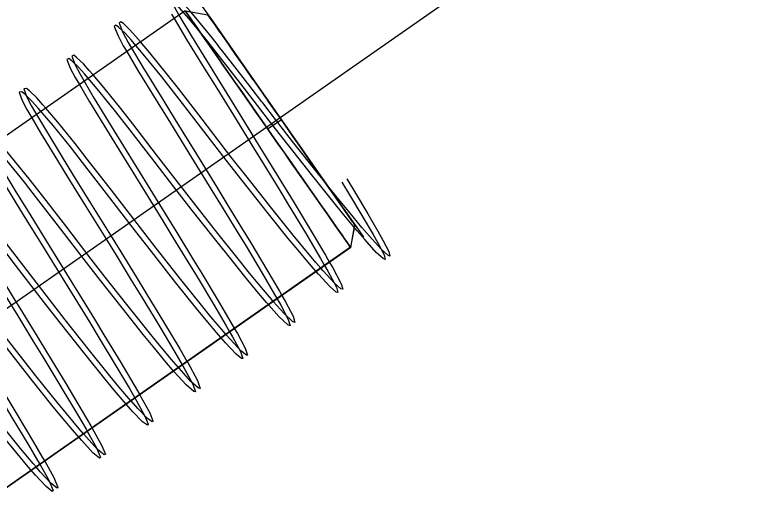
# Model space of a CAD drawing. Extents: x 1312564.2 to 1312581.5, y 1207298.4 to 1207352.6.
# Drawn here: x 1312567.00766 to 1312567.0491, y 1207330.74732 to 1207330.7748 of the extents above; entities that cross this region are included whole.
import ezdxf

# ---------------------------------------------------------------- set-up
doc = ezdxf.new("R2010")
doc.units = 0
for name, color, linetype in [('Level 15', 7, 'Continuous'), ('Level 22', 7, 'Continuous'), ('Level 62', 7, 'Continuous')]:
    doc.layers.add(name, color=color, linetype=linetype)

msp = doc.modelspace()

# ---------------------------------------------------------------- linework, layer by layer
at = {"layer": 'Level 15'}
msp.add_lwpolyline([(1312567.286025, 1207330.953062), (1312567.284513, 1207330.952006), (1312567.28412, 1207330.951731), (1312567.24172, 1207330.92211), (1312567.24172, 1207330.92211), (1312567.240183, 1207330.921036), (1312567.238674, 1207330.919982), (1312567.2372, 1207330.918952), (1312567.235768, 1207330.917952), (1312567.234383, 1207330.916984), (1312567.23305, 1207330.916053), (1312567.23305, 1207330.916053), (1312566.813251, 1207330.622775)], dxfattribs=at)
at = {"layer": 'Level 22'}
for p, q in [((1312567.017235, 1207330.77503), (1312566.988719, 1207330.755109)), ((1312567.01723, 1207330.775027), (1312567.018512, 1207330.774799)), ((1312567.021066, 1207330.771142), (1312567.021067, 1207330.771141)), ((1312567.021068, 1207330.771141), (1312567.021067, 1207330.771142)), ((1312567.021904, 1207330.769944), (1312567.021839, 1207330.770038)), ((1312567.022647, 1207330.76889), (1312567.021908, 1207330.768374)), ((1312567.024933, 1207330.765607), (1312567.024935, 1207330.765604)), ((1312567.026497, 1207330.763369), (1312567.026452, 1207330.763434)), ((1312567.026689, 1207330.763094), (1312567.026762, 1207330.762989)), ((1312567.026538, 1207330.761703), (1312567.02667, 1207330.762463)), ((1312567.026538, 1207330.761703), (1312566.998031, 1207330.741783)), ((1312567.026538, 1207330.761703), (1312567.026535, 1207330.761707))]:
    msp.add_line(p, q, dxfattribs=at)
for points in [[(1312567.017989, 1207330.775557), (1312567.018196, 1207330.775261), (1312567.018799, 1207330.774399), (1312567.019743, 1207330.773047), (1312567.020945, 1207330.771326), (1312567.022299, 1207330.769388), (1312567.023683, 1207330.767407), (1312567.024976, 1207330.765557), (1312567.026061, 1207330.764003), (1312567.026843, 1207330.762883), (1312567.027253, 1207330.762298), (1312567.027253, 1207330.762298)], [(1312567.01802, 1207330.773897), (1312567.017943, 1207330.774008), (1312567.017641, 1207330.774439), (1312567.017592, 1207330.77451), (1312567.01742, 1207330.774755), (1312567.017329, 1207330.774885), (1312567.017283, 1207330.774952), (1312567.01723, 1207330.775027)], [(1312567.01723, 1207330.775027), (1312567.017284, 1207330.77495), (1312567.017329, 1207330.774886), (1312567.017416, 1207330.774761), (1312567.01759, 1207330.774511), (1312567.017628, 1207330.774457), (1312567.01792, 1207330.774039), (1312567.018022, 1207330.773893), (1312567.018289, 1207330.773511), (1312567.018601, 1207330.773064), (1312567.018729, 1207330.772881), (1312567.019235, 1207330.772156), (1312567.019303, 1207330.772059), (1312567.01975, 1207330.771419), (1312567.02011, 1207330.770903), (1312567.020357, 1207330.77055), (1312567.02098, 1207330.769658), (1312567.021002, 1207330.769626), (1312567.021672, 1207330.768667), (1312567.021888, 1207330.768359), (1312567.021888, 1207330.768359)], [(1312567.026535, 1207330.761719), (1312567.026535, 1207330.761719), (1312567.026436, 1207330.76186), (1312567.026356, 1207330.761975), (1312567.02617, 1207330.762241), (1312567.025971, 1207330.762526), (1312567.025738, 1207330.762858), (1312567.025308, 1207330.763474), (1312567.025174, 1207330.763667), (1312567.02449, 1207330.764645), (1312567.024478, 1207330.764662), (1312567.023666, 1207330.765825), (1312567.023497, 1207330.766067), (1312567.022794, 1207330.767073), (1312567.022369, 1207330.767681), (1312567.021894, 1207330.768361), (1312567.0212, 1207330.769355), (1312567.020991, 1207330.769653), (1312567.020115, 1207330.770908), (1312567.020033, 1207330.771025), (1312567.019318, 1207330.772049), (1312567.019093, 1207330.772371), (1312567.01862, 1207330.773047), (1312567.018315, 1207330.773485), (1312567.01805, 1207330.773864), (1312567.017691, 1207330.774378), (1312567.017609, 1207330.774494), (1312567.017351, 1207330.774864)], [(1312567.019722, 1207330.773067), (1312567.019589, 1207330.773258), (1312567.019213, 1207330.773796), (1312567.019209, 1207330.773802), (1312567.018895, 1207330.77425), (1312567.018837, 1207330.774334), (1312567.018704, 1207330.774524), (1312567.018602, 1207330.77467), (1312567.018551, 1207330.774744), (1312567.018512, 1207330.774799)], [(1312567.018512, 1207330.774799), (1312567.018574, 1207330.774709), (1312567.018605, 1207330.774665), (1312567.018733, 1207330.774482), (1312567.018843, 1207330.774325), (1312567.018981, 1207330.774126), (1312567.019222, 1207330.773782), (1312567.01932, 1207330.773641), (1312567.019721, 1207330.773067)], [(1312567.024469, 1207330.764666), (1312567.024335, 1207330.764858), (1312567.023752, 1207330.765692), (1312567.023666, 1207330.765815), (1312567.023126, 1207330.766588), (1312567.022792, 1207330.767066), (1312567.022468, 1207330.76753), (1312567.021885, 1207330.768365), (1312567.021856, 1207330.768406), (1312567.021173, 1207330.769384), (1312567.020979, 1207330.769662), (1312567.020498, 1207330.77035), (1312567.020108, 1207330.770909), (1312567.019847, 1207330.771283), (1312567.019301, 1207330.772064), (1312567.019236, 1207330.772156), (1312567.018762, 1207330.772836), (1312567.0186, 1207330.773067), (1312567.018318, 1207330.77347), (1312567.01802, 1207330.773897), (1312567.01802, 1207330.773897)], [(1312567.019721, 1207330.773067), (1312567.019723, 1207330.773064), (1312567.019746, 1207330.773032)], [(1312567.019747, 1207330.773032), (1312567.019727, 1207330.773061), (1312567.019722, 1207330.773067)], [(1312567.019746, 1207330.773032), (1312567.019749, 1207330.773028), (1312567.020165, 1207330.772432), (1312567.020354, 1207330.77216), (1312567.020698, 1207330.771669), (1312567.021066, 1207330.771142)], [(1312567.021067, 1207330.771142), (1312567.021064, 1207330.771147), (1312567.02059, 1207330.771825), (1312567.020353, 1207330.772164), (1312567.020071, 1207330.772568), (1312567.019747, 1207330.773032)], [(1312567.021067, 1207330.771141), (1312567.021068, 1207330.771139), (1312567.0213, 1207330.770807), (1312567.021838, 1207330.770037)], [(1312567.021839, 1207330.770038), (1312567.021835, 1207330.770044), (1312567.021801, 1207330.770091), (1312567.021167, 1207330.771), (1312567.021068, 1207330.771141)], [(1312567.021838, 1207330.770037), (1312567.021838, 1207330.770036), (1312567.021903, 1207330.769944)], [(1312567.021903, 1207330.769944), (1312567.021904, 1207330.769942), (1312567.022564, 1207330.768998), (1312567.022564, 1207330.768997)], [(1312567.022565, 1207330.768998), (1312567.022409, 1207330.769221), (1312567.021904, 1207330.769944)], [(1312567.022564, 1207330.768997), (1312567.022642, 1207330.768886), (1312567.022642, 1207330.768886)], [(1312567.022643, 1207330.768886), (1312567.02264, 1207330.768891), (1312567.022565, 1207330.768998)], [(1312567.022642, 1207330.768886), (1312567.02312, 1207330.768201), (1312567.023445, 1207330.767736), (1312567.023445, 1207330.767736)], [(1312567.024904, 1207330.76565), (1312567.02481, 1207330.765784), (1312567.02422, 1207330.76663), (1312567.024207, 1207330.766647), (1312567.023678, 1207330.767405), (1312567.023444, 1207330.76774), (1312567.023059, 1207330.768291), (1312567.022643, 1207330.768886)], [(1312567.021888, 1207330.768359), (1312567.022354, 1207330.767691), (1312567.022794, 1207330.767061), (1312567.023034, 1207330.766718), (1312567.023668, 1207330.76581), (1312567.023694, 1207330.765773), (1312567.024321, 1207330.764875), (1312567.024469, 1207330.764664), (1312567.024843, 1207330.764129), (1312567.025173, 1207330.763656), (1312567.025308, 1207330.763463), (1312567.025725, 1207330.762867), (1312567.025755, 1207330.762823), (1312567.026049, 1207330.762402), (1312567.026179, 1207330.762216), (1312567.026296, 1207330.76205), (1312567.026453, 1207330.761824), (1312567.026459, 1207330.761815), (1312567.02653, 1207330.761715)], [(1312567.023445, 1207330.767736), (1312567.023726, 1207330.767334), (1312567.024218, 1207330.76663), (1312567.024355, 1207330.766434), (1312567.024901, 1207330.765652), (1312567.024904, 1207330.765649)], [(1312567.024223, 1207330.766634), (1312567.024224, 1207330.766633), (1312567.024224, 1207330.766633)], [(1312567.024935, 1207330.765605), (1312567.024929, 1207330.765613), (1312567.024904, 1207330.76565)], [(1312567.024904, 1207330.765649), (1312567.024933, 1207330.765607), (1312567.024933, 1207330.765607)], [(1312567.026452, 1207330.763434), (1312567.026452, 1207330.763434), (1312567.026433, 1207330.76346), (1312567.026145, 1207330.763873), (1312567.026068, 1207330.763983), (1312567.025764, 1207330.764419), (1312567.025553, 1207330.764721), (1312567.025313, 1207330.765064), (1312567.024935, 1207330.765605)], [(1312567.024935, 1207330.765604), (1312567.025414, 1207330.764918), (1312567.025553, 1207330.764719), (1312567.025851, 1207330.764292), (1312567.026064, 1207330.763988), (1312567.026199, 1207330.763794), (1312567.026448, 1207330.763438), (1312567.026452, 1207330.763433)], [(1312567.025557, 1207330.764724), (1312567.025557, 1207330.764724), (1312567.025558, 1207330.764723)], [(1312567.026535, 1207330.761707), (1312567.026532, 1207330.761712), (1312567.026453, 1207330.761825), (1312567.026446, 1207330.761835), (1312567.02628, 1207330.762073), (1312567.026181, 1207330.762214), (1312567.026034, 1207330.762426), (1312567.025755, 1207330.762824), (1312567.025709, 1207330.762891), (1312567.025309, 1207330.763463), (1312567.025174, 1207330.763656), (1312567.024863, 1207330.764101), (1312567.024469, 1207330.764666), (1312567.024469, 1207330.764666)], [(1312567.026452, 1207330.763433), (1312567.026494, 1207330.763373), (1312567.026497, 1207330.763368)], [(1312567.026678, 1207330.763109), (1312567.026647, 1207330.763155), (1312567.026497, 1207330.763369)], [(1312567.026497, 1207330.763368), (1312567.026675, 1207330.763114), (1312567.026678, 1207330.763109)], [(1312567.02667, 1207330.762463), (1312567.026762, 1207330.762989), (1312567.02676, 1207330.762992), (1312567.026757, 1207330.762996), (1312567.026689, 1207330.763094)], [(1312567.026689, 1207330.763094), (1312567.026681, 1207330.763105), (1312567.026678, 1207330.763109)], [(1312567.026678, 1207330.763109), (1312567.026685, 1207330.763098), (1312567.026689, 1207330.763094)], [(1312567.026767, 1207330.762993), (1312567.026535, 1207330.761719), (1312566.998015, 1207330.741795)], [(1312567.02653, 1207330.761715), (1312567.026538, 1207330.761703), (1312567.026538, 1207330.761703)]]:
    msp.add_lwpolyline(points, dxfattribs=at)
at = {"layer": 'Level 62'}
for p, q in [((1312567.019117, 1207330.77304), (1312567.019104, 1207330.773056)), ((1312567.02067, 1207330.771044), (1312567.020632, 1207330.771093)), ((1312567.021595, 1207330.769846), (1312567.021549, 1207330.769906)), ((1312567.022444, 1207330.768747), (1312567.022383, 1207330.768825)), ((1312567.024927, 1207330.765587), (1312567.024894, 1207330.765627)), ((1312567.025144, 1207330.765315), (1312567.024927, 1207330.765587))]:
    msp.add_line(p, q, dxfattribs=at)
for points in [[(1312567.017532, 1207330.774977), (1312567.017056, 1207330.77553), (1312567.016745, 1207330.775864), (1312567.0164, 1207330.776187), (1312567.016258, 1207330.776277), (1312567.01619, 1207330.776157), (1312567.016429, 1207330.775593), (1312567.016738, 1207330.775022), (1312567.01688, 1207330.774782)], [(1312567.026042, 1207330.765383), (1312567.026477, 1207330.764667), (1312567.027227, 1207330.763415), (1312567.027798, 1207330.762437), (1312567.028078, 1207330.761942), (1312567.028416, 1207330.761303), (1312567.028469, 1207330.761035), (1312567.028356, 1207330.761082), (1312567.027976, 1207330.761434), (1312567.027325, 1207330.762151), (1312567.026901, 1207330.762646), (1312567.026158, 1207330.763539), (1312567.025603, 1207330.764219), (1312567.024403, 1207330.765717), (1312567.023006, 1207330.767493), (1312567.022105, 1207330.76865), (1312567.020489, 1207330.770742), (1312567.019162, 1207330.772456), (1312567.0185, 1207330.773291), (1312567.01757, 1207330.774434), (1312567.016787, 1207330.775342)], [(1312567.016469, 1207330.774834), (1312567.016611, 1207330.774594)], [(1312567.01688, 1207330.774782), (1312567.017586, 1207330.773595), (1312567.018577, 1207330.771984), (1312567.019185, 1207330.771), (1312567.020216, 1207330.769331), (1312567.021343, 1207330.767507), (1312567.021918, 1207330.766573), (1312567.022763, 1207330.765193), (1312567.0233, 1207330.764314), (1312567.024263, 1207330.76272), (1312567.025115, 1207330.761283), (1312567.02535, 1207330.760873)], [(1312567.019104, 1207330.773056), (1312567.018769, 1207330.773479), (1312567.017839, 1207330.774622), (1312567.017532, 1207330.774977)], [(1312567.014722, 1207330.773275), (1312567.014445, 1207330.7736), (1312567.014124, 1207330.77395), (1312567.013763, 1207330.774299), (1312567.01361, 1207330.774407), (1312567.013519, 1207330.774321), (1312567.013733, 1207330.773794), (1312567.014027, 1207330.773244), (1312567.014218, 1207330.772922)], [(1312567.016611, 1207330.774594), (1312567.017317, 1207330.773407), (1312567.018308, 1207330.771796), (1312567.018916, 1207330.770812), (1312567.019947, 1207330.769144), (1312567.021074, 1207330.767319), (1312567.021649, 1207330.766385), (1312567.022495, 1207330.765006), (1312567.023031, 1207330.764126), (1312567.023994, 1207330.762532), (1312567.024846, 1207330.761095), (1312567.025074, 1207330.760698)], [(1312567.025074, 1207330.760698), (1312567.02526, 1207330.760374), (1312567.025738, 1207330.75948), (1312567.025818, 1207330.759171), (1312567.025719, 1207330.759196), (1312567.02536, 1207330.759514), (1312567.024728, 1207330.7602), (1312567.024313, 1207330.760679), (1312567.02358, 1207330.761553), (1312567.023031, 1207330.762222), (1312567.021838, 1207330.763705), (1312567.020443, 1207330.765473), (1312567.019541, 1207330.76663), (1312567.017917, 1207330.768731), (1312567.016585, 1207330.770461), (1312567.015918, 1207330.771309), (1312567.014976, 1207330.772475), (1312567.014176, 1207330.773412), (1312567.013855, 1207330.773762), (1312567.013494, 1207330.774111), (1312567.013341, 1207330.774219), (1312567.01325, 1207330.774133), (1312567.013464, 1207330.773606), (1312567.013758, 1207330.773056), (1312567.013949, 1207330.772734)], [(1312567.024858, 1207330.760548), (1312567.024582, 1207330.760867), (1312567.023849, 1207330.761741), (1312567.0233, 1207330.76241), (1312567.022107, 1207330.763893), (1312567.020712, 1207330.76566), (1312567.01981, 1207330.766817), (1312567.018186, 1207330.768919), (1312567.016854, 1207330.770649), (1312567.016187, 1207330.771497), (1312567.015245, 1207330.772663), (1312567.014722, 1207330.773275)], [(1312567.020632, 1207330.771093), (1312567.019431, 1207330.772643), (1312567.019117, 1207330.77304)], [(1312567.013949, 1207330.772734), (1312567.014583, 1207330.771664), (1312567.015703, 1207330.769839), (1312567.016405, 1207330.768702), (1312567.017599, 1207330.766768), (1312567.018741, 1207330.764915), (1312567.019312, 1207330.763983), (1312567.020139, 1207330.762628), (1312567.020655, 1207330.761777), (1312567.021561, 1207330.760267), (1312567.022263, 1207330.759069), (1312567.022399, 1207330.75883)], [(1312567.014218, 1207330.772922), (1312567.014852, 1207330.771852), (1312567.015972, 1207330.770027), (1312567.016674, 1207330.76889), (1312567.017868, 1207330.766955), (1312567.019009, 1207330.765102), (1312567.019581, 1207330.764171), (1312567.020408, 1207330.762815), (1312567.020924, 1207330.761965), (1312567.02183, 1207330.760455), (1312567.022532, 1207330.759257), (1312567.022676, 1207330.759004)], [(1312567.022399, 1207330.75883), (1312567.02261, 1207330.758458), (1312567.023032, 1207330.757661), (1312567.023127, 1207330.757305), (1312567.022995, 1207330.757361), (1312567.022522, 1207330.757813), (1312567.021811, 1207330.75861), (1312567.021361, 1207330.759142), (1312567.020586, 1207330.76008), (1312567.020017, 1207330.760782), (1312567.018807, 1207330.7623), (1312567.01758, 1207330.763864), (1312567.016792, 1207330.764878), (1312567.015362, 1207330.766732), (1312567.014021, 1207330.768474), (1312567.013347, 1207330.769332), (1312567.012391, 1207330.770517), (1312567.011574, 1207330.77148), (1312567.011243, 1207330.771844), (1312567.010866, 1207330.772216), (1312567.010702, 1207330.77234), (1312567.010588, 1207330.772286), (1312567.010779, 1207330.771793), (1312567.011058, 1207330.771263), (1312567.011287, 1207330.770875)], [(1312567.012058, 1207330.771414), (1312567.011843, 1207330.771668), (1312567.011512, 1207330.772032), (1312567.011135, 1207330.772404), (1312567.010971, 1207330.772528), (1312567.010857, 1207330.772474), (1312567.011048, 1207330.771981), (1312567.011327, 1207330.771451), (1312567.011556, 1207330.771063)], [(1312567.022185, 1207330.75868), (1312567.02208, 1207330.758798), (1312567.02163, 1207330.75933), (1312567.020854, 1207330.760268), (1312567.020286, 1207330.76097), (1312567.019076, 1207330.762487), (1312567.017849, 1207330.764052), (1312567.01706, 1207330.765066), (1312567.015631, 1207330.766919), (1312567.01429, 1207330.768662), (1312567.013616, 1207330.76952), (1312567.01266, 1207330.770705), (1312567.012058, 1207330.771414)], [(1312567.011556, 1207330.771063), (1312567.012129, 1207330.770092), (1312567.013224, 1207330.768295), (1312567.013916, 1207330.767168), (1312567.015102, 1207330.765244), (1312567.016242, 1207330.763393), (1312567.016816, 1207330.762459), (1312567.017649, 1207330.761098), (1312567.01817, 1207330.760241), (1312567.01909, 1207330.758713), (1312567.019809, 1207330.757495), (1312567.020011, 1207330.757142)], [(1312567.021549, 1207330.769906), (1312567.020758, 1207330.77093), (1312567.02067, 1207330.771044)], [(1312567.009395, 1207330.769553), (1312567.009236, 1207330.76974), (1312567.008892, 1207330.770119), (1312567.008494, 1207330.770513), (1312567.008316, 1207330.770652), (1312567.008175, 1207330.770631), (1312567.008338, 1207330.770172), (1312567.008602, 1207330.769663), (1312567.008878, 1207330.769192)], [(1312567.011287, 1207330.770875), (1312567.01186, 1207330.769904), (1312567.012955, 1207330.768107), (1312567.013648, 1207330.76698), (1312567.014833, 1207330.765056), (1312567.015974, 1207330.763205), (1312567.016547, 1207330.762271), (1312567.01738, 1207330.76091), (1312567.017901, 1207330.760053), (1312567.018821, 1207330.758526), (1312567.01954, 1207330.757307), (1312567.019734, 1207330.756968)], [(1312567.019734, 1207330.756968), (1312567.019899, 1207330.75668), (1312567.020342, 1207330.755853), (1312567.020475, 1207330.755471), (1312567.020405, 1207330.755456), (1312567.020092, 1207330.755712), (1312567.019507, 1207330.756338), (1312567.019114, 1207330.75679), (1312567.018411, 1207330.757627), (1312567.01788, 1207330.758275), (1312567.016717, 1207330.759726), (1312567.015342, 1207330.761475), (1312567.014447, 1207330.762629), (1312567.012822, 1207330.764743), (1312567.011467, 1207330.766496), (1312567.010783, 1207330.767362), (1312567.009807, 1207330.768566), (1312567.008967, 1207330.769553), (1312567.008623, 1207330.769931), (1312567.008225, 1207330.770325), (1312567.008047, 1207330.770465), (1312567.007906, 1207330.770443), (1312567.008069, 1207330.769984), (1312567.008333, 1207330.769475), (1312567.008609, 1207330.769004)], [(1312567.022383, 1207330.768825), (1312567.022374, 1207330.768837), (1312567.021595, 1207330.769846)], [(1312567.019521, 1207330.756819), (1312567.019382, 1207330.756978), (1312567.01868, 1207330.757814), (1312567.018149, 1207330.758463), (1312567.016985, 1207330.759914), (1312567.015611, 1207330.761663), (1312567.014716, 1207330.762817), (1312567.013091, 1207330.764931), (1312567.011736, 1207330.766683), (1312567.011052, 1207330.76755), (1312567.010076, 1207330.768754), (1312567.009395, 1207330.769553)], [(1312567.008609, 1207330.769004), (1312567.009109, 1207330.768149), (1312567.010051, 1207330.766609), (1312567.010639, 1207330.765654), (1312567.011651, 1207330.764018), (1312567.012771, 1207330.762206), (1312567.013348, 1207330.761269), (1312567.014206, 1207330.759875), (1312567.014755, 1207330.758977), (1312567.015754, 1207330.757334), (1312567.016657, 1207330.755821), (1312567.017072, 1207330.755108)], [(1312567.008878, 1207330.769192), (1312567.009378, 1207330.768337), (1312567.01032, 1207330.766797), (1312567.010908, 1207330.765842), (1312567.01192, 1207330.764206), (1312567.01304, 1207330.762394), (1312567.013617, 1207330.761457), (1312567.014475, 1207330.760062), (1312567.015024, 1207330.759165), (1312567.016023, 1207330.757521), (1312567.016926, 1207330.756009), (1312567.017349, 1207330.755282)], [(1312567.024894, 1207330.765627), (1312567.024672, 1207330.765905), (1312567.023275, 1207330.76768), (1312567.022444, 1207330.768747)], [(1312567.016853, 1207330.754955), (1312567.016458, 1207330.755417), (1312567.015707, 1207330.756321), (1312567.015151, 1207330.757004), (1312567.013961, 1207330.758494), (1312567.012743, 1207330.760045), (1312567.011956, 1207330.761057), (1312567.01052, 1207330.76292), (1312567.009157, 1207330.764686), (1312567.008466, 1207330.765563), (1312567.007478, 1207330.766787), (1312567.00672, 1207330.767685)], [(1312567.006215, 1207330.767331), (1312567.006655, 1207330.766578), (1312567.007722, 1207330.764839), (1312567.008403, 1207330.763737), (1312567.009579, 1207330.761836), (1312567.010718, 1207330.759989), (1312567.011296, 1207330.759051), (1312567.012139, 1207330.757676), (1312567.01267, 1207330.756805), (1312567.013615, 1207330.755239), (1312567.014367, 1207330.753972), (1312567.014685, 1207330.753421)], [(1312567.005946, 1207330.767144), (1312567.006386, 1207330.76639), (1312567.007453, 1207330.764652), (1312567.008134, 1207330.763549), (1312567.00931, 1207330.761648), (1312567.01045, 1207330.759801), (1312567.011027, 1207330.758863), (1312567.01187, 1207330.757488), (1312567.012401, 1207330.756617), (1312567.013347, 1207330.755051), (1312567.014098, 1207330.753784), (1312567.014408, 1207330.753247)], [(1312567.017072, 1207330.755108), (1312567.017109, 1207330.755043), (1312567.017664, 1207330.75403), (1312567.017817, 1207330.75359), (1312567.017716, 1207330.753601), (1312567.017291, 1207330.753985), (1312567.016622, 1207330.754724), (1312567.016189, 1207330.755229), (1312567.015438, 1207330.756133), (1312567.014883, 1207330.756816), (1312567.013692, 1207330.758306), (1312567.012474, 1207330.759857), (1312567.011687, 1207330.76087), (1312567.010251, 1207330.762732), (1312567.008888, 1207330.764498), (1312567.008197, 1207330.765375), (1312567.007209, 1207330.766599)], [(1312567.014183, 1207330.75309), (1312567.013515, 1207330.753874), (1312567.012999, 1207330.754498), (1312567.011858, 1207330.755911), (1312567.010499, 1207330.757635), (1312567.009606, 1207330.758783), (1312567.007975, 1207330.760905), (1312567.006428, 1207330.762907), (1312567.005647, 1207330.763896), (1312567.004554, 1207330.765238), (1312567.004052, 1207330.765821)], [(1312567.026311, 1207330.765571), (1312567.026746, 1207330.764855), (1312567.027496, 1207330.763603), (1312567.028067, 1207330.762625), (1312567.028347, 1207330.76213), (1312567.028685, 1207330.761491), (1312567.028737, 1207330.761223), (1312567.028625, 1207330.76127), (1312567.028245, 1207330.761622), (1312567.027594, 1207330.762339), (1312567.02717, 1207330.762834), (1312567.026427, 1207330.763727), (1312567.025872, 1207330.764407), (1312567.025144, 1207330.765315)], [(1312567.003281, 1207330.765282), (1312567.003652, 1207330.764646), (1312567.004563, 1207330.763156), (1312567.005138, 1207330.762221), (1312567.006133, 1207330.760607), (1312567.007244, 1207330.758803), (1312567.007821, 1207330.757865), (1312567.008682, 1207330.75646), (1312567.008682, 1207330.75646), (1312567.009237, 1207330.755551), (1312567.010253, 1207330.753873), (1312567.011186, 1207330.75231), (1312567.011662, 1207330.751494), (1312567.011728, 1207330.751375)], [(1312567.00355, 1207330.765469), (1312567.003921, 1207330.764834), (1312567.004832, 1207330.763343), (1312567.005407, 1207330.762409), (1312567.006402, 1207330.760795), (1312567.007513, 1207330.758991), (1312567.00809, 1207330.758052), (1312567.008951, 1207330.756647), (1312567.008951, 1207330.756647), (1312567.009506, 1207330.755739), (1312567.010522, 1207330.754061), (1312567.011455, 1207330.752498), (1312567.011931, 1207330.751682), (1312567.012005, 1207330.751548)], [(1312567.011728, 1207330.751375), (1312567.012268, 1207330.750403), (1312567.012482, 1207330.749887), (1312567.012416, 1207330.749853), (1312567.012045, 1207330.750166), (1312567.011421, 1207330.750844), (1312567.01101, 1207330.751321), (1312567.010287, 1207330.752187), (1312567.009748, 1207330.752848), (1312567.008582, 1207330.754305), (1312567.007377, 1207330.755838), (1312567.006593, 1207330.756846), (1312567.005151, 1207330.758717), (1312567.003596, 1207330.760731), (1312567.002807, 1207330.76173), (1312567.001697, 1207330.763095), (1312567.000872, 1207330.764057), (1312567.000541, 1207330.764416), (1312567.00017, 1207330.764775), (1312567.00001, 1207330.76489), (1312566.999904, 1207330.764824), (1312567.000057, 1207330.76441), (1312567.000277, 1207330.76398), (1312567.000604, 1207330.763412)], [(1312567.01152, 1207330.751229), (1312567.011279, 1207330.751508), (1312567.010556, 1207330.752375), (1312567.010017, 1207330.753036), (1312567.008851, 1207330.754493), (1312567.007646, 1207330.756026), (1312567.006862, 1207330.757034), (1312567.00542, 1207330.758905), (1312567.003864, 1207330.760919), (1312567.003076, 1207330.761918), (1312567.001966, 1207330.763283), (1312567.001387, 1207330.763958)], [(1312567.000873, 1207330.763599), (1312567.001181, 1207330.763063), (1312567.002077, 1207330.761597), (1312567.002645, 1207330.760674), (1312567.003633, 1207330.759073), (1312567.004742, 1207330.757277), (1312567.005319, 1207330.756341), (1312567.006183, 1207330.754935), (1312567.006742, 1207330.754023), (1312567.007769, 1207330.752335), (1312567.008718, 1207330.750754), (1312567.009206, 1207330.749923), (1312567.009339, 1207330.749685)], [(1312567.000604, 1207330.763412), (1312567.000913, 1207330.762875), (1312567.001808, 1207330.761409), (1312567.002376, 1207330.760486), (1312567.003364, 1207330.758885), (1312567.004473, 1207330.75709), (1312567.00505, 1207330.756153), (1312567.005915, 1207330.754747), (1312567.006473, 1207330.753836), (1312567.007501, 1207330.752147), (1312567.008449, 1207330.750566), (1312567.008937, 1207330.749735), (1312567.009062, 1207330.749512)], [(1312567.009062, 1207330.749512), (1312567.009568, 1207330.748612), (1312567.009814, 1207330.748049), (1312567.009766, 1207330.74799), (1312567.009421, 1207330.748264), (1312567.00882, 1207330.748909), (1312567.00842, 1207330.749371), (1312567.00771, 1207330.750218), (1312567.007178, 1207330.750869), (1312567.006023, 1207330.75231), (1312567.004823, 1207330.753836), (1312567.00404, 1207330.754842), (1312567.002595, 1207330.756717), (1312567.001207, 1207330.758512), (1312567.000495, 1207330.759416), (1312566.999465, 1207330.760699), (1312566.998555, 1207330.76179), (1312566.998171, 1207330.762229), (1312566.997709, 1207330.762721), (1312566.997486, 1207330.762929), (1312566.997255, 1207330.763045), (1312566.99732, 1207330.762733), (1312566.997526, 1207330.762311), (1312566.997956, 1207330.761562)], [(1312567.014408, 1207330.753247), (1312567.014481, 1207330.753122), (1312567.014974, 1207330.752222), (1312567.015155, 1207330.751769), (1312567.015112, 1207330.751714), (1312567.014841, 1207330.751907), (1312567.014297, 1207330.75247), (1312567.013923, 1207330.752891), (1312567.013246, 1207330.753687), (1312567.01273, 1207330.754311), (1312567.01159, 1207330.755724), (1312567.01023, 1207330.757447), (1312567.009337, 1207330.758595), (1312567.007706, 1207330.760717), (1312567.006159, 1207330.76272)], [(1312567.008855, 1207330.749368), (1312567.008689, 1207330.749559), (1312567.007979, 1207330.750406), (1312567.007447, 1207330.751057), (1312567.006292, 1207330.752498), (1312567.005092, 1207330.754023), (1312567.004309, 1207330.75503), (1312567.002864, 1207330.756905), (1312567.001475, 1207330.7587), (1312567.000764, 1207330.759604), (1312566.999734, 1207330.760887), (1312566.998824, 1207330.761978), (1312566.998721, 1207330.762096)], [(1312567.02535, 1207330.760873), (1312567.025529, 1207330.760562), (1312567.026007, 1207330.759668), (1312567.026087, 1207330.759358), (1312567.025988, 1207330.759384), (1312567.025629, 1207330.759702), (1312567.024997, 1207330.760387), (1312567.024858, 1207330.760548)], [(1312567.022676, 1207330.759004), (1312567.022879, 1207330.758646), (1312567.023301, 1207330.757849), (1312567.023396, 1207330.757492), (1312567.023264, 1207330.757549), (1312567.02279, 1207330.758001), (1312567.022185, 1207330.75868)], [(1312567.020011, 1207330.757142), (1312567.020168, 1207330.756868), (1312567.020611, 1207330.756041), (1312567.020743, 1207330.755659), (1312567.020674, 1207330.755644), (1312567.020361, 1207330.7559), (1312567.019776, 1207330.756526), (1312567.019521, 1207330.756819)], [(1312567.017349, 1207330.755282), (1312567.017378, 1207330.755231), (1312567.017933, 1207330.754218), (1312567.018085, 1207330.753778), (1312567.017985, 1207330.753789), (1312567.01756, 1207330.754173), (1312567.01689, 1207330.754912), (1312567.016853, 1207330.754955)], [(1312567.014685, 1207330.753421), (1312567.014749, 1207330.75331), (1312567.015243, 1207330.75241), (1312567.015424, 1207330.751957), (1312567.015381, 1207330.751902), (1312567.01511, 1207330.752095), (1312567.014566, 1207330.752657), (1312567.014191, 1207330.753079), (1312567.014183, 1207330.75309)], [(1312567.012005, 1207330.751548), (1312567.012537, 1207330.750591), (1312567.012751, 1207330.750075), (1312567.012685, 1207330.750041), (1312567.012314, 1207330.750354), (1312567.01169, 1207330.751032), (1312567.01152, 1207330.751229)], [(1312567.009339, 1207330.749685), (1312567.009836, 1207330.7488), (1312567.010083, 1207330.748236), (1312567.010035, 1207330.748178), (1312567.00969, 1207330.748452), (1312567.009089, 1207330.749097), (1312567.008855, 1207330.749368)]]:
    msp.add_lwpolyline(points, dxfattribs=at)

doc.saveas('drawing.dxf')
